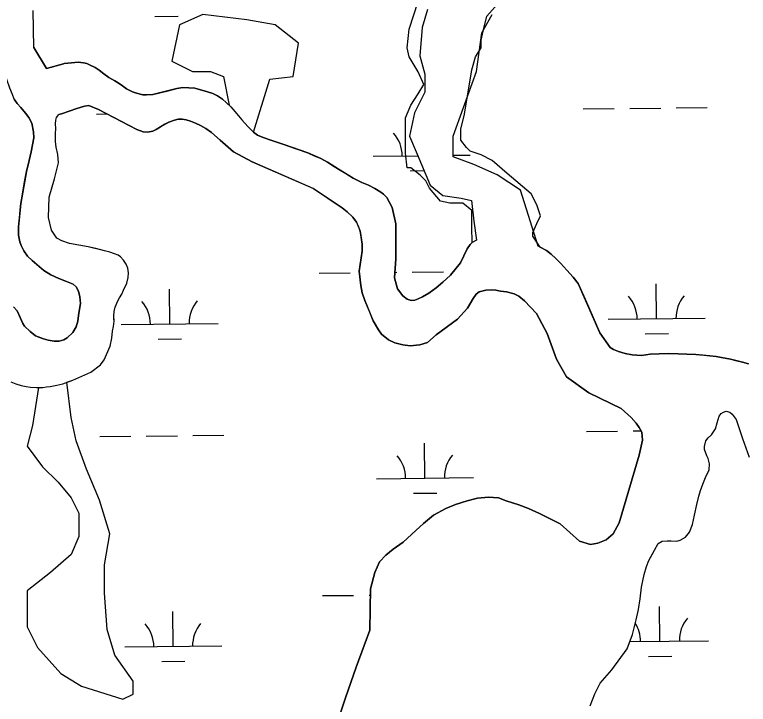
# Model space of a CAD drawing. Extents: x 3734862 to 3772949, y 391520 to 417239.
# Drawn here: x 3756599 to 3757355, y 411949 to 412661 of the extents above; entities that cross this region are included whole.
import ezdxf

# ---------------------------------------------------------------- set-up
doc = ezdxf.new("R2010")
doc.units = 0
doc.layers.add('V-TOPO-SHOR', color=7, linetype='Continuous')
doc.layers.add('V-WETL-SWMP', color=7, linetype='Continuous')

msp = doc.modelspace()

# ---------------------------------------------------------------- linework, layer by layer
at = {"layer": 'V-TOPO-SHOR'}
for points in [[(3757070.26, 412425.56), (3757070.09, 412441.61), (3757070.09, 412458.78), (3757060.56, 412466.4), (3757047.21, 412466.4), (3757037.67, 412468.31), (3757026.23, 412481.66), (3757022.41, 412489.29), (3757016.69, 412495.01), (3757007.16, 412502.64), (3757003.34, 412502.64), (3757003.34, 412502.64), (3757001.44, 412517.9), (3757001.44, 412536.97), (3757001.44, 412554.14), (3757007.16, 412567.49), (3757014.79, 412578.93), (3757020.51, 412588.47), (3757014.79, 412601.82), (3757005.25, 412617.07), (3757003.34, 412626.61), (3757005.25, 412645.68), (3757014.79, 412674.29)], [(3757140.47, 412421.03), (3757133.03, 412432.07), (3757133.03, 412435.89), (3757136.85, 412445.42), (3757140.66, 412453.05), (3757136.85, 412464.5), (3757131.13, 412475.94), (3757106.33, 412496.92), (3757091.07, 412510.27), (3757079.63, 412515.99), (3757068.19, 412519.81), (3757064.37, 412523.62), (3757058.65, 412531.25), (3757058.65, 412542.69), (3757062.47, 412557.95), (3757070.09, 412603.72), (3757073.91, 412617.07), (3757079.63, 412626.61), (3757079.63, 412634.24), (3757081.54, 412643.77), (3757085.35, 412659.03), (3757098.7, 412674.29)], [(3756618.44, 412626.9), (3756617.81, 412664.89)], [(3756618.06, 412539.67), (3756616.44, 412548.66), (3756613.08, 412554.51), (3756609.72, 412559.18), (3756604.99, 412564.83), (3756601.24, 412569.11), (3756598.28, 412573.59), (3756596.29, 412578.27), (3756593.71, 412584.91), (3756590.71, 412593.89), (3756589.29, 412601.32), (3756586.88, 412611.48), (3756583.57, 412629.42)], [(3756618.44, 412626.9), (3756631.48, 412605.09), (3756649.06, 412610.03)], [(3756649.06, 412610.03), (3756649.6, 412610.18), (3756657.14, 412611.03), (3756664.04, 412611.56), (3756669.51, 412611.11), (3756673.05, 412610.17), (3756676.59, 412608.75), (3756681.58, 412606.21), (3756685.78, 412603.35), (3756690.62, 412599.52), (3756695.79, 412595.7), (3756702.07, 412592.53), (3756705.46, 412590.3), (3756709.65, 412587.12), (3756713.84, 412584.25), (3756720.29, 412581.08), (3756724.15, 412579.66), (3756730.75, 412578.1), (3756734.44, 412578.12), (3756741.02, 412578.17), (3756756.9, 412582.12), (3756765.88, 412584.43), (3756771.98, 412585.59), (3756784.37, 412584.89), (3756797.57, 412580.96), (3756802.88, 412579.23), (3756807.71, 412576.85), (3756812.87, 412573.35), (3756816.75, 412570), (3756821.43, 412565.7), (3756825.64, 412560.75), (3756829.52, 412556.28), (3756832.92, 412552.28), (3756835.51, 412549.25), (3756839.72, 412544.62), (3756845.05, 412539.35), (3756849.08, 412536.49), (3756854.88, 412533.95), (3756862.77, 412531.11), (3756876.13, 412526.86), (3756888.84, 412522.29), (3756900.76, 412518.03), (3756907.36, 412515.18), (3756914.45, 412512.17), (3756921.21, 412508.68), (3756927.99, 412504.23), (3756932.67, 412501.21), (3756939.92, 412496.76), (3756947.5, 412492.15), (3756951.85, 412489.93), (3756956.52, 412487.71), (3756963.44, 412484.87), (3756969.89, 412481.37), (3756976.18, 412477.72), (3756978.92, 412475.65), (3756982.32, 412471.98), (3756987.68, 412461.9), (3756991.48, 412444.9), (3756991.56, 412408.92), (3756990.24, 412389.32), (3756993.36, 412377.94), (3756998.87, 412370.75), (3757003.23, 412367.08), (3757007.57, 412365.98), (3757011.26, 412366.33), (3757014.79, 412367.48), (3757019.27, 412369.59), (3757025.67, 412373.33), (3757033.19, 412378.84), (3757040.21, 412384.82), (3757048.04, 412392.1), (3757058.34, 412404.76), (3757065.32, 412419.26), (3757068.34, 412423.78), (3757070.26, 412425.56)], [(3756795.79, 412543.34), (3756790.29, 412546.24), (3756784.99, 412548.75), (3756779.89, 412550.87), (3756775.38, 412552.21), (3756771.27, 412552.97), (3756767.35, 412552.75), (3756763.45, 412551.94), (3756757.59, 412549.94), (3756753.49, 412547.57), (3756749.01, 412544.99), (3756744.52, 412542.23), (3756741.02, 412540.44), (3756735.54, 412539.62), (3756731.04, 412539.99), (3756724.56, 412542.29), (3756684.9, 412562.78), (3756675.09, 412567.03), (3756670.59, 412566.21), (3756662.58, 412564.01), (3756654.97, 412561.02), (3756646.77, 412558.43), (3756644.29, 412557.75)], [(3756631.41, 412276.67), (3756635.16, 412277.11), (3756641.96, 412278.54), (3756648.35, 412279.98), (3756658.62, 412283.78), (3756677.2, 412291.97), (3756687.17, 412299.54), (3756690.89, 412304.57), (3756697.19, 412318.66), (3756698.67, 412326.87), (3756699.6, 412334.11), (3756700.68, 412338.99), (3756701.2, 412344.55), (3756701.04, 412347.05), (3756700.75, 412349.97), (3756701.13, 412354.56), (3756702.22, 412358.88), (3756703.17, 412361.53), (3756704.54, 412364.74), (3756706.89, 412368.51), (3756709.22, 412372.55), (3756710.87, 412376.46), (3756714.3, 412383.71), (3756715.51, 412389.42), (3756715.9, 412394.43), (3756715.17, 412399.29), (3756713.75, 412403.46), (3756710.95, 412407.33), (3756707.73, 412410.79), (3756705.21, 412412.44), (3756701.58, 412414.09), (3756696.85, 412415.59), (3756691.14, 412417.22), (3756682.36, 412419.39), (3756674.28, 412421.28), (3756664.95, 412422.89), (3756655.21, 412424.78), (3756647.12, 412427.36), (3756642.14, 412430.3), (3756636.52, 412438.33), (3756633.38, 412451.52), (3756634.08, 412472.39), (3756639.8, 412491.2), (3756643.86, 412507.77), (3756642.97, 412516.53), (3756641.54, 412523.89), (3756640.66, 412529.73), (3756640.75, 412537.65), (3756640.99, 412543.36), (3756640.83, 412547.95), (3756641.08, 412551.98), (3756641.75, 412554.63), (3756644.29, 412557.75)], [(3756597.56, 412359.31), (3756601.11, 412355.03), (3756604.29, 412348.4), (3756607.07, 412342.16), (3756608.85, 412339.43), (3756614.56, 412333.79), (3756620.26, 412329.33), (3756623.4, 412328.17), (3756628.3, 412326.25), (3756633.2, 412324.91), (3756639.28, 412323.77), (3756644.56, 412324.01), (3756649.25, 412325.21), (3756652.76, 412327.19), (3756658.59, 412332.71), (3756661.88, 412338.6), (3756663.8, 412344.48), (3756664.35, 412350.35), (3756665.48, 412357.01), (3756666.42, 412362.69), (3756665.99, 412369.54), (3756664.38, 412375.6), (3756662, 412379.88), (3756659.05, 412382.6), (3756657.29, 412383.38), (3756652.19, 412385.5), (3756644.14, 412388.57), (3756635.9, 412392.24), (3756628.63, 412396.89), (3756622.33, 412402.13), (3756616.63, 412406.99), (3756611.9, 412411.65), (3756608.15, 412416.91), (3756605.18, 412422.57), (3756603.79, 412426.47), (3756602.57, 412433.12), (3756602.71, 412441.73), (3756603.63, 412451.13), (3756604.36, 412459.35), (3756605.1, 412465.81), (3756606.79, 412475.41), (3756608.87, 412488.14), (3756610.75, 412498.92), (3756613.62, 412510.29), (3756615.71, 412519.1), (3756618.36, 412533.6), (3756618.06, 412539.67)], [(3757192.36, 412114.27), (3757199.81, 412115.5), (3757208.42, 412119.08), (3757215.84, 412125.02), (3757222.05, 412136.45), (3757242.4, 412206.45), (3757245.84, 412221.79), (3757245.39, 412230.02), (3757242.62, 412234.72), (3757239.45, 412239.41), (3757234.3, 412245.26), (3757224.04, 412254.62), (3757190.57, 412270.5), (3757167.69, 412287.23), (3757157.37, 412305.23), (3757147.77, 412331.86), (3757136.56, 412352.57), (3757124.34, 412365.41), (3757118.44, 412370.46), (3757113.73, 412372.58), (3757105.69, 412374.68), (3757099.62, 412375.62), (3757094.72, 412376.57), (3757090.22, 412376.74), (3757084.54, 412376.51), (3757077.7, 412374.7), (3757074.59, 412372.33), (3757071.29, 412368.01), (3757065.49, 412357.79), (3757055.18, 412346.57), (3757033.37, 412330.38), (3757024.22, 412322.69), (3757016.41, 412320.29), (3757006.44, 412319.05), (3756998.8, 412319.98), (3756990.76, 412322.28), (3756984.09, 412325.37), (3756977, 412331.19), (3756973.65, 412335.48), (3756968.11, 412345.03), (3756964.33, 412354.4), (3756959.76, 412365.92), (3756956.96, 412373.92), (3756955.54, 412381.35), (3756953.69, 412396.02), (3756957.08, 412416.78), (3756957.03, 412423.83), (3756956.01, 412431.06), (3756954.99, 412437.51), (3756953, 412442.39), (3756951.21, 412446.69), (3756947.27, 412451.75), (3756941.56, 412457.19), (3756936.24, 412461.46), (3756906.56, 412481.23), (3756843.57, 412508.81), (3756824.32, 412519.06), (3756810.35, 412531.1), (3756801.69, 412539.07), (3756795.79, 412543.34)], [(3757140.47, 412421.03), (3757147.07, 412417.38), (3757151.76, 412413.72), (3757156.44, 412409.25), (3757161.62, 412403.98), (3757167.92, 412397.28), (3757174.39, 412389.93), (3757179.74, 412383.38), (3757188.04, 412364.28), (3757202.05, 412332.41), (3757212.59, 412317.22), (3757215.97, 412315.31), (3757221.29, 412313.26), (3757228.21, 412311.05), (3757235.28, 412309.65), (3757244.92, 412309.23), (3757253.91, 412310.41)], [(3757253.91, 412310.41), (3757272.53, 412311.02), (3757282.65, 412310.76), (3757291.81, 412310.66), (3757300.97, 412310.07), (3757309.32, 412309.33), (3757315.43, 412308.88), (3757322.02, 412307.96), (3757329.26, 412306.56), (3757336.65, 412305.17), (3757343.09, 412303.6), (3757349.2, 412302.2), (3757355.15, 412300.47)], [(3756594.52, 412281.99), (3756599.96, 412279.94), (3756605.39, 412278.31), (3756610.54, 412277.09), (3756615, 412276.42), (3756621.26, 412276.04), (3756627.52, 412276.23), (3756631.41, 412276.67)], [(3757247.73, 412083.29), (3757250.22, 412091.34), (3757252.53, 412097.83), (3757255.83, 412103.93), (3757258.35, 412108.46), (3757262.23, 412115.22), (3757266.33, 412117.6), (3757271.42, 412118.03), (3757275.34, 412117.86), (3757281.23, 412117.7), (3757284.75, 412118.51), (3757290.42, 412121.68), (3757294.31, 412127), (3757297.59, 412134.86), (3757299.69, 412144.29), (3757301.97, 412155.28), (3757304.07, 412164.12), (3757305.8, 412169.82), (3757308.3, 412176.5), (3757311, 412183.19), (3757314.68, 412191.25), (3757315.03, 412197.53), (3757313.62, 412203.01), (3757312.23, 412205.55), (3757309.84, 412212), (3757309.82, 412215.34), (3757311.15, 412221.03), (3757313.68, 412224.18), (3757317.19, 412227.35), (3757321.07, 412233.45), (3757322.8, 412239.54), (3757325.11, 412246.61), (3757327.05, 412249.17), (3757329.39, 412250.76), (3757332.33, 412251.56), (3757336.06, 412250.61), (3757338.43, 412248.66), (3757342.58, 412243), (3757345.18, 412234.98), (3757348.98, 412223.63), (3757355.77, 412204.26)], [(3756931.62, 411931.3), (3756939.7, 411956.09), (3756950.88, 411987.57), (3756964.77, 412025.73), (3756965.02, 412047.72), (3756965.67, 412068.53), (3756969.88, 412085.44), (3756974.91, 412096.46), (3756981.15, 412103.17), (3756988.96, 412109.51), (3756999.12, 412116.64), (3757012.39, 412128.5), (3757020.2, 412136.01), (3757030.35, 412144.32), (3757043.26, 412151.47), (3757053.05, 412155.46), (3757065.19, 412159.07), (3757075.77, 412161.88), (3757087.15, 412163.13), (3757097.36, 412162.42), (3757105.23, 412159.33), (3757118.61, 412155.09), (3757128.45, 412151.23), (3757139.86, 412146.2), (3757152.07, 412140), (3757161.13, 412135.35), (3757180.95, 412117.73), (3757192.36, 412114.27)], [(3757191.93, 411947.82), (3757196.75, 411960.01), (3757202.17, 411971.03), (3757214.44, 411985.03), (3757229.98, 412006.5), (3757235.57, 412021.24), (3757239.4, 412036.57), (3757241.68, 412047.17), (3757243.38, 412058.16), (3757245.06, 412070.13), (3757247.73, 412083.29)]]:
    msp.add_lwpolyline(points, dxfattribs=at)
at = {"layer": 'V-WETL-SWMP'}
for p, q in [((3756743.22, 412658.79), (3756767.22, 412659.05)), ((3757080.19, 412642.02), (3757090.84, 412660.67)), ((3757074.87, 412602.05), (3757080.19, 412642.02)), ((3757061.55, 412564.75), (3757074.87, 412602.05)), ((3757050.9, 412535.44), (3757061.55, 412564.75)), ((3757184.75, 412563.45), (3757216.75, 412563.79)), ((3757232.75, 412563.96), (3757264.75, 412564.29)), ((3757280.75, 412564.46), (3757312.75, 412564.8)), ((3756682.87, 412558.15), (3756693.65, 412558.26)), ((3757050.9, 412514.13), (3757050.9, 412535.44)), ((3756968.19, 412514.73), (3757014.28, 412515.22)), ((3757050.9, 412515.6), (3757068.19, 412515.79)), ((3757072.2, 412506.13), (3757050.9, 412514.13)), ((3757096.17, 412495.48), (3757072.2, 412506.13)), ((3757006.35, 412499.7), (3757020.67, 412499.85)), ((3757120.14, 412479.49), (3757096.17, 412495.48)), ((3757138.23, 412421.93), (3757120.14, 412479.49)), ((3757140.47, 412421.03), (3757138.23, 412421.93)), ((3757147.07, 412417.38), (3757140.47, 412421.03)), ((3757151.76, 412413.72), (3757147.07, 412417.38)), ((3757156.44, 412409.25), (3757151.76, 412413.72)), ((3757161.62, 412403.98), (3757156.44, 412409.25)), ((3757167.92, 412397.28), (3757161.62, 412403.98)), ((3756912.62, 412394.06), (3756944.62, 412394.4)), ((3756990.61, 412394.89), (3756992.61, 412394.91)), ((3757008.61, 412395.08), (3757040.61, 412395.42)), ((3757174.39, 412389.93), (3757167.92, 412397.28)), ((3757179.74, 412383.38), (3757174.39, 412389.93)), ((3756758.57, 412341.69), (3756758.19, 412377.69)), ((3757202.05, 412332.41), (3757179.74, 412383.38)), ((3757260.45, 412346.99), (3757260.07, 412382.99)), ((3757210.45, 412346.47), (3757310.45, 412347.52)), ((3756708.57, 412341.16), (3756808.57, 412342.22)), ((3757212.59, 412317.22), (3757202.05, 412332.41)), ((3756746.74, 412326.14), (3756770.73, 412326.39)), ((3757248.61, 412331.44), (3757272.61, 412331.69)), ((3757215.97, 412315.31), (3757212.59, 412317.22)), ((3757221.29, 412313.26), (3757215.97, 412315.31)), ((3757228.21, 412311.05), (3757221.29, 412313.26)), ((3757235.28, 412309.65), (3757228.21, 412311.05)), ((3757244.92, 412309.23), (3757235.28, 412309.65)), ((3757253.91, 412310.42), (3757244.92, 412309.23)), ((3757272.53, 412311.02), (3757253.91, 412310.42)), ((3757282.65, 412310.76), (3757272.53, 412311.02)), ((3757291.81, 412310.66), (3757282.65, 412310.76)), ((3757300.97, 412310.08), (3757291.81, 412310.66)), ((3757315.43, 412308.88), (3757300.97, 412310.08)), ((3757322.02, 412307.96), (3757315.43, 412308.88)), ((3757336.65, 412305.17), (3757322.02, 412307.96)), ((3757349.2, 412302.2), (3757336.65, 412305.17)), ((3757355.15, 412300.47), (3757349.2, 412302.2)), ((3756734.38, 412226), (3756766.38, 412226.34)), ((3756782.38, 412226.51), (3756814.38, 412226.84)), ((3757188.27, 412230.79), (3757220.26, 412231.13)), ((3757236.26, 412231.3), (3757244.59, 412231.39)), ((3756686.39, 412225.49), (3756718.38, 412225.83)), ((3757021.7, 412182.6), (3757021.32, 412218.6)), ((3756971.71, 412182.07), (3757071.7, 412183.13)), ((3757009.87, 412167.04), (3757033.86, 412167.3)), ((3756916.13, 412061.41), (3756948.13, 412061.75)), ((3756964.13, 412061.91), (3756965.46, 412061.93)), ((3756762.09, 412009.04), (3756761.7, 412045.03)), ((3757263.97, 412014.34), (3757263.58, 412050.34)), ((3757232.83, 412014.01), (3757313.96, 412014.87)), ((3756712.09, 412008.51), (3756812.08, 412009.56)), ((3756750.25, 411993.48), (3756774.25, 411993.73)), ((3757252.13, 411998.78), (3757276.13, 411999.03))]:
    msp.add_line(p, q, dxfattribs=at)
for points in [[(3756819.75, 412567.24), (3756816.75, 412570.01), (3756812.87, 412573.35), (3756807.71, 412576.85), (3756802.88, 412579.23), (3756797.57, 412580.96), (3756784.37, 412584.89), (3756771.98, 412585.59), (3756765.88, 412584.43), (3756741.03, 412578.17), (3756730.75, 412578.1), (3756724.15, 412579.66), (3756720.29, 412581.08), (3756713.85, 412584.25), (3756709.65, 412587.12), (3756705.46, 412590.3), (3756702.07, 412592.53), (3756695.78, 412595.7), (3756690.62, 412599.52), (3756685.78, 412603.35), (3756681.58, 412606.21), (3756676.59, 412608.75), (3756673.05, 412610.17), (3756669.51, 412611.11), (3756664.04, 412611.56), (3756657.14, 412611.03), (3756649.6, 412610.18), (3756649.06, 412610.03), (3756631.48, 412605.08), (3756618.44, 412626.9), (3756617.81, 412664.89)], [(3757024.27, 412665.99), (3757018.95, 412647.34), (3757016.28, 412618.04), (3757021.61, 412599.39), (3757021.61, 412580.73), (3757010.96, 412559.42), (3757005.63, 412535.44), (3757013.62, 412516.79), (3757026.94, 412484.82), (3757040.25, 412474.16), (3757058.89, 412471.5), (3757069.54, 412468.83), (3757072.2, 412447.52), (3757074.92, 412427.93), (3757070.25, 412425.56), (3757068.34, 412423.78), (3757065.32, 412419.26), (3757058.34, 412404.76), (3757048.04, 412392.1), (3757040.21, 412384.82), (3757033.19, 412378.84), (3757025.67, 412373.33), (3757019.27, 412369.59), (3757014.79, 412367.48), (3757011.26, 412366.33), (3757007.57, 412365.98), (3757003.23, 412367.08), (3756998.87, 412370.75), (3756993.36, 412377.94), (3756990.24, 412389.32), (3756991.56, 412408.92), (3756991.48, 412444.9), (3756987.68, 412461.9), (3756982.32, 412471.98), (3756978.92, 412475.65), (3756976.18, 412477.72), (3756969.89, 412481.37), (3756963.44, 412484.87), (3756956.52, 412487.71), (3756951.85, 412489.93), (3756947.5, 412492.15), (3756932.66, 412501.21), (3756921.21, 412508.68), (3756914.45, 412512.17), (3756900.76, 412518.03), (3756876.13, 412526.86), (3756862.77, 412531.11), (3756854.88, 412533.95), (3756849.08, 412536.49), (3756845.05, 412539.35), (3756861.84, 412594.06), (3756885.8, 412596.72), (3756891.13, 412631.36), (3756867.16, 412650.01)], [(3756867.16, 412650.01), (3756837.87, 412655.34), (3756792.6, 412660.67), (3756768.64, 412650.01), (3756760.65, 412612.71), (3756781.95, 412602.05), (3756800.59, 412602.05), (3756813.91, 412596.72), (3756819.75, 412567.24)], [(3756598.28, 412573.59), (3756601.24, 412569.11), (3756604.99, 412564.83), (3756609.72, 412559.18), (3756613.08, 412554.51), (3756616.44, 412548.66), (3756618.06, 412539.67), (3756618.36, 412533.6), (3756615.71, 412519.1), (3756613.62, 412510.29), (3756610.75, 412498.92), (3756605.1, 412465.81), (3756604.36, 412459.35), (3756602.71, 412441.73), (3756602.57, 412433.12), (3756603.79, 412426.47), (3756605.18, 412422.57), (3756608.15, 412416.91), (3756611.9, 412411.65), (3756616.63, 412406.99), (3756628.63, 412396.89), (3756635.9, 412392.24), (3756644.14, 412388.58), (3756652.19, 412385.5), (3756659.05, 412382.6), (3756662, 412379.89), (3756664.38, 412375.6), (3756665.99, 412369.54), (3756666.42, 412362.69), (3756664.35, 412350.35), (3756663.8, 412344.48), (3756661.88, 412338.6), (3756658.59, 412332.7), (3756652.76, 412327.19), (3756649.25, 412325.21), (3756644.56, 412324), (3756639.28, 412323.77), (3756633.2, 412324.91), (3756628.3, 412326.25), (3756620.26, 412329.33), (3756614.56, 412333.79), (3756608.85, 412339.43), (3756607.07, 412342.16), (3756604.29, 412348.4), (3756601.11, 412355.03), (3756597.56, 412359.32)], [(3756635.49, 412085.16), (3756611.53, 412066.51), (3756611.53, 412029.21), (3756622.18, 412007.89), (3756646.15, 411981.25), (3756667.45, 411967.93), (3756710.05, 411954.61), (3756720.71, 411959.93), (3756720.71, 411973.26), (3756702.07, 411999.9), (3756694.08, 412026.54), (3756691.41, 412063.85), (3756691.41, 412093.15), (3756696.74, 412125.13), (3756686.09, 412159.76), (3756672.77, 412191.74), (3756662.12, 412221.04), (3756656.8, 412245.02), (3756652.44, 412281.49), (3756658.62, 412283.78), (3756677.2, 412291.97), (3756687.16, 412299.54), (3756690.89, 412304.57), (3756697.19, 412318.66), (3756698.67, 412326.87), (3756699.6, 412334.11), (3756700.68, 412338.98), (3756701.2, 412344.55), (3756700.75, 412349.97), (3756701.13, 412354.56), (3756702.22, 412358.88), (3756703.18, 412361.53), (3756704.54, 412364.74), (3756706.89, 412368.51), (3756709.22, 412372.55), (3756710.87, 412376.46), (3756714.3, 412383.71), (3756715.51, 412389.42), (3756715.9, 412394.43), (3756715.17, 412399.29), (3756713.75, 412403.46), (3756710.95, 412407.33), (3756707.73, 412410.79), (3756705.21, 412412.44), (3756701.58, 412414.09), (3756696.85, 412415.59), (3756691.14, 412417.22), (3756674.28, 412421.28), (3756664.95, 412422.89), (3756655.21, 412424.78), (3756647.12, 412427.37), (3756642.14, 412430.3), (3756636.52, 412438.33), (3756633.38, 412451.52), (3756634.08, 412472.39), (3756639.8, 412491.2), (3756643.86, 412507.77), (3756642.97, 412516.53), (3756641.54, 412523.89), (3756640.66, 412529.73), (3756640.75, 412537.65), (3756640.99, 412543.36), (3756640.82, 412547.95), (3756641.08, 412551.98), (3756641.75, 412554.63), (3756644.29, 412557.75), (3756646.77, 412558.43), (3756654.97, 412561.02), (3756662.58, 412564.01), (3756670.59, 412566.21), (3756675.09, 412567.03), (3756684.9, 412562.78), (3756724.56, 412542.29), (3756731.04, 412539.99), (3756735.54, 412539.62), (3756741.02, 412540.44), (3756744.53, 412542.23), (3756749.01, 412544.99), (3756757.59, 412549.94), (3756763.45, 412551.94), (3756767.35, 412552.75), (3756771.27, 412552.97), (3756775.38, 412552.21), (3756779.89, 412550.87), (3756784.99, 412548.75), (3756790.29, 412546.24), (3756795.79, 412543.34), (3756801.69, 412539.07), (3756810.35, 412531.1), (3756824.32, 412519.06), (3756843.57, 412508.81), (3756906.57, 412481.23), (3756936.24, 412461.46), (3756941.56, 412457.19), (3756947.27, 412451.75), (3756951.21, 412446.69), (3756954.99, 412437.51), (3756957.03, 412423.83), (3756957.08, 412416.78), (3756953.69, 412396.02), (3756955.55, 412381.35)], [(3756955.55, 412381.35), (3756956.96, 412373.92), (3756959.75, 412365.92), (3756968.11, 412345.03), (3756973.65, 412335.48), (3756977, 412331.19), (3756984.09, 412325.37), (3756990.76, 412322.28), (3756998.8, 412319.98), (3757006.44, 412319.05), (3757016.41, 412320.29), (3757024.22, 412322.69), (3757033.37, 412330.38), (3757055.19, 412346.57), (3757065.48, 412357.79), (3757071.29, 412368.01), (3757074.59, 412372.33), (3757077.71, 412374.7), (3757084.54, 412376.51), (3757090.22, 412376.74), (3757094.72, 412376.57), (3757099.62, 412375.62), (3757105.69, 412374.68), (3757113.73, 412372.58), (3757118.44, 412370.46), (3757124.34, 412365.41), (3757136.56, 412352.57), (3757147.77, 412331.86), (3757157.37, 412305.22), (3757167.69, 412287.23), (3757190.57, 412270.5), (3757224.04, 412254.62), (3757234.3, 412245.26), (3757239.45, 412239.41), (3757242.62, 412234.72), (3757245.39, 412230.03), (3757245.84, 412221.78), (3757242.41, 412206.45), (3757222.05, 412136.45), (3757215.84, 412125.02), (3757208.42, 412119.08), (3757199.81, 412115.5), (3757192.36, 412114.27), (3757180.95, 412117.73), (3757161.13, 412135.35), (3757139.86, 412146.2), (3757128.45, 412151.23), (3757118.61, 412155.09), (3757105.23, 412159.33), (3757097.36, 412162.42), (3757087.15, 412163.13), (3757075.77, 412161.88), (3757065.19, 412159.07), (3757053.05, 412155.46), (3757043.26, 412151.47), (3757030.35, 412144.32), (3757020.2, 412136.01), (3757012.39, 412128.5), (3756999.12, 412116.64), (3756988.96, 412109.51), (3756981.15, 412103.17), (3756974.91, 412096.46), (3756969.88, 412085.44), (3756965.67, 412068.53), (3756965.02, 412047.72), (3756964.77, 412025.73), (3756950.88, 411987.57), (3756939.7, 411956.09), (3756931.62, 411931.3)], [(3756594.52, 412281.99), (3756599.96, 412279.94), (3756605.39, 412278.31), (3756610.54, 412277.09), (3756615, 412276.42), (3756621.26, 412276.04), (3756623.16, 412276.1), (3756616.85, 412237.03), (3756611.53, 412215.72), (3756627.5, 412194.4), (3756643.48, 412178.41), (3756656.8, 412162.43), (3756664.79, 412146.44), (3756664.79, 412122.46), (3756656.8, 412103.81), (3756635.49, 412085.16)], [(3757191.93, 411947.83), (3757196.75, 411960.01), (3757202.17, 411971.03), (3757214.43, 411985.03), (3757229.98, 412006.5), (3757235.57, 412021.24), (3757239.4, 412036.57), (3757241.68, 412047.17), (3757243.38, 412058.16), (3757245.06, 412070.13), (3757247.72, 412083.29), (3757250.22, 412091.34), (3757252.53, 412097.83), (3757258.35, 412108.45), (3757262.23, 412115.22), (3757266.33, 412117.6), (3757271.42, 412118.03), (3757281.23, 412117.7), (3757284.75, 412118.51), (3757290.42, 412121.68), (3757294.31, 412127), (3757297.59, 412134.86), (3757299.69, 412144.29), (3757301.97, 412155.29), (3757304.07, 412164.12), (3757305.8, 412169.82), (3757308.3, 412176.5), (3757311, 412183.19), (3757314.68, 412191.25), (3757315.03, 412197.53), (3757313.62, 412203.01), (3757312.23, 412205.55), (3757309.84, 412212), (3757309.82, 412215.34), (3757311.15, 412221.03), (3757313.68, 412224.19), (3757317.19, 412227.35), (3757321.07, 412233.45), (3757322.8, 412239.54), (3757325.11, 412246.61), (3757327.05, 412249.17), (3757329.39, 412250.76), (3757332.33, 412251.56), (3757336.06, 412250.61), (3757338.43, 412248.66), (3757342.58, 412243), (3757348.98, 412223.63), (3757355.77, 412204.26)]]:
    msp.add_lwpolyline(points, dxfattribs=at)
for centre, start, end in [((3756962.94, 412515.15), 359.83336, 41.37702), ((3757205.21, 412346.88), 359.83336, 41.37702), ((3757315.69, 412348.05), 139.83336, 181.37702), ((3756703.33, 412341.58), 359.83336, 41.37702), ((3756813.81, 412342.75), 139.83336, 181.37702), ((3756966.46, 412182.49), 359.83336, 41.37702), ((3757076.94, 412183.66), 139.83336, 181.37702), ((3757319.2, 412015.4), 139.83336, 181.37702), ((3756706.84, 412008.93), 359.83336, 41.37702), ((3756817.32, 412010.09), 139.83336, 181.37702), ((3757208.72, 412014.23), 359.83336, 32.27749)]:
    msp.add_arc(centre, 35.25, start, end, dxfattribs=at)

doc.saveas('drawing.dxf')
